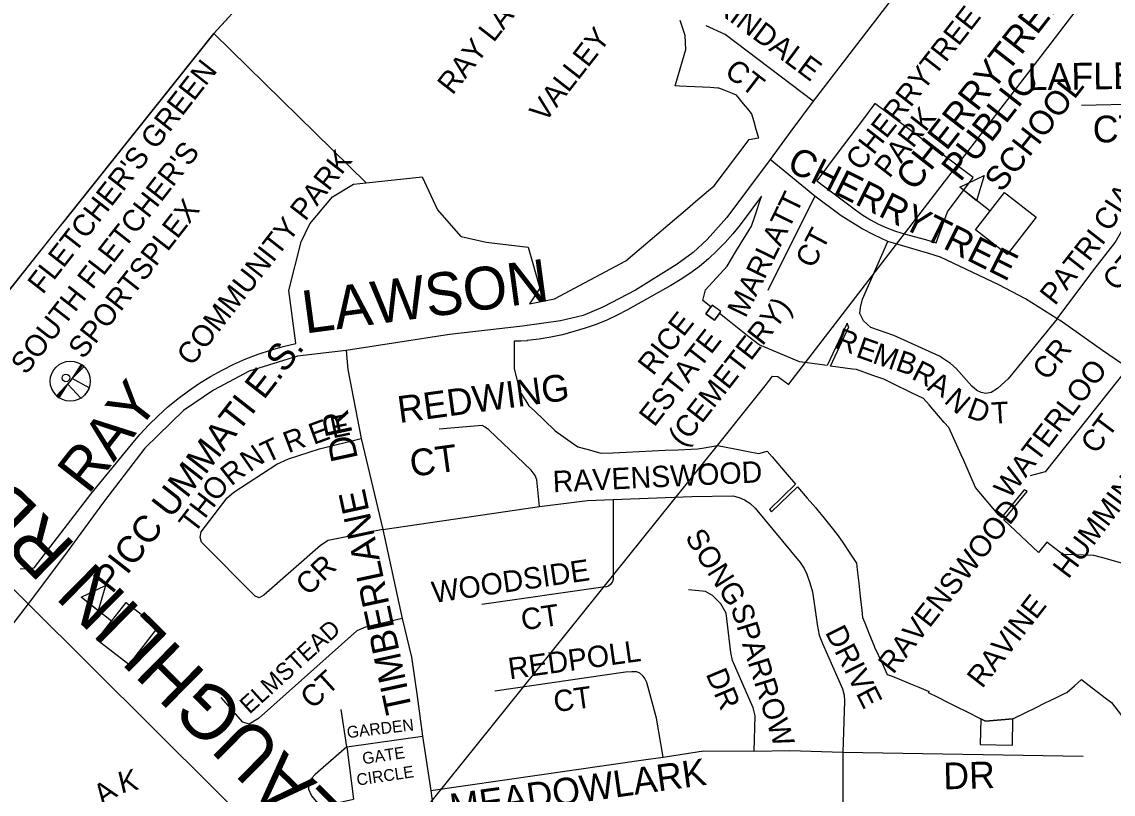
# Model space of a CAD drawing. Extents: x 586326 to 623965, y 4819854 to 4857850.
# Drawn here: x 601899 to 602920, y 4833716 to 4834438 of the extents above; entities that cross this region are included whole.
import ezdxf

# ---------------------------------------------------------------- set-up
doc = ezdxf.new("R2010")
doc.units = 0
for name, color, linetype in [('Cemeteries', 7, 'Continuous'), ('Lots_Concessions', 7, 'Continuous'), ('Major Rds and Hwys', 7, 'Continuous'), ('Major Rds Lbls', 7, 'Continuous'), ('Minor Rd Lbls', 7, 'Continuous'), ('Minor Rds', 7, 'Continuous'), ('Park Lbls', 7, 'Continuous'), ('Park Outlines', 7, 'Continuous'), ('Private Rd Lbls', 7, 'Continuous'), ('Private Rds', 7, 'Continuous'), ('Proposed Secondary Rds', 7, 'Continuous'), ('Rec Lbls', 7, 'Continuous'), ('Rec Syms', 7, 'Continuous'), ('School Syms_Lbls', 7, 'Continuous'), ('Secondary Rds Lbls', 7, 'Continuous')]:
    doc.layers.add(name, color=color, linetype=linetype)

msp = doc.modelspace()

# ---------------------------------------------------------------- linework, layer by layer
at = {"layer": 'Cemeteries'}
for p, q in [((602545.2, 4834173.4), (602539.2, 4834165.3)), ((602553.3, 4834167.3), (602545.2, 4834173.4)), ((602547.2, 4834159.3), (602553.3, 4834167.3)), ((602539.2, 4834165.3), (602547.2, 4834159.3))]:
    msp.add_line(p, q, dxfattribs=at)
at = {"layer": 'Lots_Concessions'}
for p, q in [((602889.1, 4834454.3), (602861.8, 4834418.4)), ((602078.9, 4834427.3), (602095.7, 4834445.7)), ((601766, 4834035), (602078.9, 4834427.3)), ((602861.8, 4834418.4), (602616.3, 4834099.4)), ((602595.9, 4834099.5), (602601.5, 4834106.8)), ((602601.5, 4834106.8), (602606.5, 4834106.4)), ((602606.5, 4834106.4), (602616.6, 4834099.2)), ((602591, 4834093.2), (602595.9, 4834099.5)), ((602582.3, 4834082.2), (602589.7, 4834091.6)), ((602589.7, 4834091.6), (602591, 4834093.2)), ((602549.9, 4834042.1), (602582.3, 4834082.2)), ((602221.8, 4833633.8), (602550.1, 4834042))]:
    msp.add_line(p, q, dxfattribs=at)
at = {"layer": 'Major Rds and Hwys'}
for points in [[(601905.2, 4833893.9), (601764.8, 4834033.5), (601764.3, 4834034), (601580.5, 4834216.9)], [(602257, 4833544.2), (601905.2, 4833893.9)]]:
    msp.add_lwpolyline(points, dxfattribs=at)
at = {"layer": 'Minor Rds'}
for points in [[(602639.6, 4834364.2), (602557.3, 4834426.5), (602539.4, 4834434.5)], [(603031, 4834418.8), (602995.4, 4834356.9), (602992.1, 4834352.6), (602988.8, 4834350.3), (602985.7, 4834350.1), (602981.8, 4834351.8), (602977.5, 4834353.5), (602960.2, 4834359.4), (602945.7, 4834361.3), (602890.4, 4834359.9)], [(602641.1, 4834275.3), (602599.2, 4834309.5)], [(602867.7, 4834160.5), (602901.2, 4834205.1), (602922, 4834231.8), (602951, 4834282.3)], [(602641.1, 4834275.3), (602597.2, 4834186.9)], [(602709.3, 4834232.9), (602696.1, 4834239), (602685.4, 4834244.6), (602665.8, 4834256.9), (602641.1, 4834275.3)], [(602867.7, 4834160.5), (602821.9, 4834104.3), (602811.8, 4834095.3), (602806, 4834091.7), (602801.1, 4834090.7), (602796.6, 4834091.5), (602792.6, 4834093.4), (602788, 4834097.4), (602773.4, 4834113.9), (602768, 4834118.6), (602757.6, 4834125.7), (602714.9, 4834145), (602693.5, 4834152.3), (602686.6, 4834158.7), (602683.3, 4834165.5), (602683.7, 4834171.1), (602685.5, 4834178.9), (602709.3, 4834232.9)], [(602867.7, 4834160.5), (602838.2, 4834179.1), (602813.3, 4834192.2), (602758.6, 4834218.1), (602747.8, 4834221.7), (602709.3, 4834232.9)], [(602933.7, 4834114.8), (602910.2, 4834131), (602870.4, 4834158.9), (602867.7, 4834160.5)], [(602933.7, 4834114.8), (602856.4, 4834017.4), (602842.6, 4834013.6)], [(602383.5, 4833984.9), (602381.2, 4834009.8), (602379.4, 4834014.1), (602375.7, 4834018.8), (602336.1, 4834056.6), (602332.8, 4834059.2), (602329.8, 4834060.6), (602289.8, 4834057.3)], [(602237, 4833963.5), (602186, 4833953.1), (602178.8, 4833948.6), (602125.9, 4833902.1), (602121.4, 4833899.4), (602117.5, 4833901), (602067.3, 4833951.7), (602066.2, 4833956.3), (602067, 4833961.4), (602091.4, 4833993.1), (602097.8, 4833998.5), (602137.8, 4834024.4), (602148.9, 4834029.4), (602177.8, 4834038.8), (602216.7, 4834048.7)], [(602452.4, 4833991.5), (602526, 4833994.2), (602564.3, 4833994.8), (602570.3, 4833993.3), (602575.4, 4833991.2), (602580.4, 4833988.2), (602585.2, 4833983.3), (602627.5, 4833932.5), (602631, 4833926.9), (602633.6, 4833921.6), (602636.4, 4833913.5), (602638.8, 4833905.2), (602642.4, 4833881.4), (602643.3, 4833874.5), (602645.2, 4833864.7), (602648.1, 4833856.9), (602667, 4833814.5), (602668.6, 4833808.5), (602668.8, 4833802.9), (602667.3, 4833755.3)], [(602237, 4833963.5), (602383.5, 4833984.9)], [(602452.4, 4833991.5), (602452.4, 4833916.8), (602451.9, 4833914.7), (602450.4, 4833912.2), (602448.2, 4833910.5), (602445.9, 4833909.8), (602442.9, 4833909.4), (602329.6, 4833893.3)], [(602383.5, 4833984.9), (602428.6, 4833990.5), (602452.4, 4833991.5)], [(602584.3, 4833756.1), (602585.3, 4833789.1), (602583.3, 4833796.6), (602564, 4833840.9), (602562.6, 4833848.5), (602558.1, 4833885.1), (602553, 4833893.8), (602545.4, 4833901.7), (602538.8, 4833905.4), (602522.8, 4833906.9)], [(602255, 4833880.1), (602220.8, 4833872.2), (602212.8, 4833868.7), (602120.8, 4833786.5), (602111.9, 4833781.4), (602106, 4833783.3), (602085.9, 4833806.2)], [(602499.2, 4833750.4), (602492.9, 4833787), (602484, 4833820.2), (602481.9, 4833824.6), (602480.3, 4833826.7), (602477.5, 4833829.1), (602474.7, 4833830.2), (602470, 4833830.2), (602463.9, 4833829.9), (602341.7, 4833812.2)], [(602281.8, 4833719.4), (602480.8, 4833747.9), (602499.2, 4833750.4)], [(602499.2, 4833750.4), (602537, 4833756.5), (602584.3, 4833756.1)], [(602584.3, 4833756.1), (602617.6, 4833756.6), (602667.3, 4833755.3)], [(602667.3, 4833755.3), (602667.2, 4833662.5), (602674.2, 4833641.4), (602705.1, 4833598.4)], [(602667.3, 4833755.3), (602892.1, 4833751.3)]]:
    msp.add_lwpolyline(points, dxfattribs=at)
at = {"layer": 'Park Outlines'}
for points in [[(602093.3, 4834443), (602078.9, 4834427.3), (602221.5, 4834287.6), (602273.9, 4834293.2), (602288.3, 4834262.6), (602309.6, 4834237.7), (602310.4, 4834237.6), (602333.8, 4834232.1), (602372.9, 4834227.6), (602383.9, 4834189.3), (602374.2, 4834174.4), (602397.7, 4834179.1), (602464.2, 4834214.8), (602509.7, 4834253.3), (602521.9, 4834263.6), (602529.5, 4834270.1), (602541.7, 4834280.5), (602546.9, 4834284.8), (602579.7, 4834328.2), (602588.5, 4834329.7), (602588.6, 4834329.7), (602588.4, 4834330.4), (602586.3, 4834337.6), (602584.2, 4834344.8), (602582.1, 4834351.9), (602581.9, 4834352.7), (602578.4, 4834356.9), (602574.4, 4834361.7), (602570.5, 4834366.4), (602567.7, 4834369.7), (602564.1, 4834371.2), (602556.3, 4834374.3), (602551.3, 4834376.3), (602550.4, 4834376.4), (602543.1, 4834376.8), (602535.9, 4834377.1), (602528.8, 4834377.5), (602521.4, 4834377.9), (602514.4, 4834378.2), (602510.5, 4834378.4), (602520.5, 4834412.4), (602519.7, 4834425.5), (602515, 4834439.5)], [(601897.8, 4833926.7), (601911, 4833927.6), (601963.9, 4833996.6), (602002.1, 4834042.8), (602009.9, 4834052.2), (602018.2, 4834061.3), (602026.9, 4834069.9), (602036, 4834078.2), (602045.5, 4834086), (602055.3, 4834093.3), (602065.5, 4834100.2), (602075.9, 4834106.7), (602086.7, 4834112.6), (602097.7, 4834118.1), (602108.9, 4834123), (602120.4, 4834127.4), (602132, 4834131.2), (602143.9, 4834134.6), (602155.8, 4834137.3), (602155.8, 4834137.6), (602149.1, 4834187.1), (602160.7, 4834232.6), (602168.9, 4834249.2), (602190, 4834274.6), (602209.6, 4834286.5), (602221.5, 4834287.6), (602078.9, 4834427.3), (602002.6, 4834331.8), (601938.7, 4834251.6), (601932.6, 4834244), (601846, 4834135.3)], [(602931.3, 4833931.1), (602910.5, 4833936.8), (602901.9, 4833939.2), (602873.1, 4833940.2), (602857.9, 4833951.6), (602850.3, 4833941.9), (602817.8, 4833972.5), (602839.5, 4833999.1), (602838.2, 4833999.8), (602836.9, 4834000.6), (602815.7, 4833974.6), (602812.8, 4833977.3), (602791.2, 4834002.7), (602780.3, 4834027.9), (602777.9, 4834033.4), (602773.9, 4834042.2), (602766.3, 4834058.8), (602762.1, 4834063.6), (602747.9, 4834079.9), (602742.7, 4834085.9), (602731.4, 4834091.4), (602713.6, 4834100), (602705.5, 4834104), (602695.3, 4834107.6), (602680.1, 4834113), (602676.2, 4834113.5), (602655.6, 4834116.3), (602672.8, 4834152.9), (602671.9, 4834154.6), (602671.2, 4834156.5), (602652.5, 4834116.8), (602626.8, 4834120.3), (602588.9, 4834136.3), (602579.8, 4834143.4), (602556.3, 4834161.9), (602551.8, 4834165.4), (602551.8, 4834165.4), (602547.2, 4834159.3), (602539.2, 4834165.3), (602543.9, 4834171.6), (602536.4, 4834177.5), (602538.8, 4834187.5), (602559.1, 4834209.9), (602567.3, 4834223.5), (602576.9, 4834239.1), (602581.7, 4834247.1), (602584.8, 4834256.1), (602591, 4834274.2), (602591.3, 4834275.1), (602571.3, 4834248.5), (602564.4, 4834240), (602557.2, 4834231.8), (602549.5, 4834224), (602541.5, 4834216.6), (602533.1, 4834209.6), (602524.3, 4834203), (602515.2, 4834197), (602506.4, 4834191.8), (602465.9, 4834168.9), (602456.3, 4834163.9), (602446.5, 4834159.3), (602436.5, 4834155.2), (602426.2, 4834151.7), (602415.8, 4834148.6), (602405, 4834145.6), (602394.1, 4834143.2), (602383.1, 4834141.4), (602372, 4834140.1), (602372.2, 4834139.9), (602366, 4834139.6), (602359.8, 4834139.5), (602360, 4834113.8), (602363.7, 4834099.2), (602364.8, 4834095), (602365.6, 4834092), (602370.8, 4834083.7), (602373.7, 4834079.2), (602378.8, 4834074.3), (602387.6, 4834065.9), (602398.3, 4834055.8), (602415.3, 4834043.7), (602419.4, 4834040.8), (602427.8, 4834038.5), (602440.1, 4834035.1), (602441.6, 4834034.7), (602452.3, 4834035.2), (602464.5, 4834035.8), (602476.7, 4834036.3), (602488.9, 4834036.9), (602501.1, 4834037.5), (602513.2, 4834038), (602525.4, 4834038.6), (602531.7, 4834038.9), (602537.6, 4834039.9), (602549.9, 4834042.1), (602566.1, 4834038.9), (602581.8, 4834035.8), (602588.7, 4834034.5), (602596.6, 4834036.6), (602601.2, 4834031.3), (602613.2, 4834017.2), (602623, 4834005.8), (602598.6, 4833982.3), (602600.5, 4833980), (602624.9, 4834003.5), (602634, 4833992.8), (602641.9, 4833983.6), (602642.6, 4833982.8), (602649.7, 4833974.1), (602657.4, 4833964.7), (602662.1, 4833958.9), (602666.5, 4833952.3), (602674.4, 4833940.4), (602680, 4833932), (602680.7, 4833925.8), (602682.1, 4833913.2), (602683.5, 4833900.7), (602684.9, 4833888.1), (602685.7, 4833881), (602687.7, 4833876.1), (602692.3, 4833864.8), (602696.2, 4833855.3), (602697, 4833853.5), (602703.9, 4833838.5), (602708.8, 4833827.9), (602713.3, 4833826.1), (602720.2, 4833823.3), (602730.4, 4833819.1), (602738.2, 4833815.9), (602747.2, 4833812.1), (602747.9, 4833811.8), (602747.2, 4833811), (602756.2, 4833806.5), (602765.1, 4833802), (602774, 4833797.6), (602782.9, 4833793.1), (602796.3, 4833786.4), (602800.7, 4833784.2), (602826.3, 4833786.4), (602838.4, 4833792.3), (602847.5, 4833796.7), (602856.6, 4833801.2), (602865.7, 4833805.6), (602874.7, 4833810), (602876.7, 4833811), (602883.9, 4833817.3), (602890.4, 4833823.1), (602897.5, 4833817.6), (602912.5, 4833806.1), (602918.5, 4833801.5), (602928, 4833789.6)]]:
    msp.add_lwpolyline(points, dxfattribs=at)
for points in [[(602697.3, 4834361.8), (602685.6, 4834346.3), (602673.8, 4834330.7), (602662.1, 4834315.1), (602642.9, 4834289.6), (602679, 4834262.3), (602686, 4834257.4), (602693.2, 4834253), (602700.7, 4834249), (602708.5, 4834245.5), (602716.4, 4834242.5), (602724.5, 4834240.1), (602744.6, 4834234.6), (602754.4, 4834231.7), (602765.1, 4834260.7), (602789.1, 4834292.7)], [(602796.3, 4833786.4), (602795.8, 4833762.2), (602825.8, 4833761.7), (602826.3, 4833786.4), (602800.7, 4833784.2)]]:
    msp.add_lwpolyline(points, close=True, dxfattribs=at)
at = {"layer": 'Private Rds'}
for points in [[(602203.5, 4833760), (602198.2, 4833795.1)], [(602203.5, 4833760), (602274.2, 4833770)], [(602203.5, 4833760), (602173.9, 4833734.4), (602169.6, 4833730), (602167.4, 4833725.8), (602167.5, 4833720.5), (602170.4, 4833714.2), (602174.7, 4833709.1), (602180.1, 4833706.4), (602187.4, 4833706.1), (602209.6, 4833711.3)], [(602203.5, 4833760), (602209.6, 4833711.3)]]:
    msp.add_lwpolyline(points, dxfattribs=at)
at = {"layer": 'Proposed Secondary Rds'}
for points in [[(602750.8, 4834509.2), (602639.6, 4834364.2)], [(602639.6, 4834364.2), (602618.7, 4834335.9), (602599.2, 4834309.5)], [(602599.2, 4834309.5), (602558.8, 4834255.2), (602540.4, 4834234.6), (602527.3, 4834222.5), (602512.4, 4834211.5), (602473.5, 4834187.3), (602442.9, 4834171.4), (602424.4, 4834163.6), (602403.2, 4834158.5), (602367.6, 4834153.6), (602299.5, 4834145.8), (602202.8, 4834130.9)], [(602202.8, 4834130.9), (602157.2, 4834125.5), (602112.1, 4834111.4), (602078.6, 4834093.7), (602050.5, 4834074.8), (602014.6, 4834039.5), (601975.8, 4833989), (601939.4, 4833939), (601905.2, 4833893.9)], [(602202.8, 4834130.9), (602204.2, 4834113), (602216.7, 4834048.7)], [(602216.7, 4834048.7), (602237, 4833963.5)], [(602237, 4833963.5), (602255, 4833880.1)], [(601905.2, 4833893.9), (601881.6, 4833863.1), (601835, 4833797.2)], [(602255, 4833880.1), (602263.9, 4833844.1), (602269, 4833807.4), (602274.2, 4833770)], [(602274.2, 4833770), (602281.8, 4833719.4)], [(602281.8, 4833719.4), (602292.7, 4833636.1), (602296.4, 4833619.3), (602299.6, 4833609), (602305.1, 4833593.4)]]:
    msp.add_lwpolyline(points, dxfattribs=at)
at = {"layer": 'Rec Syms'}
for p, q in [((601956.2, 4834117), (601933.1, 4834087.4)), ((601933.1, 4834087.4), (601942.4, 4834099.3))]:
    msp.add_line(p, q, dxfattribs=at)
msp.add_lwpolyline([(601944.6, 4834102.2), (601931.8, 4834088.5), (601933.1, 4834087.4), (601934.4, 4834086.5), (601942.4, 4834099.3), (601954.7, 4834086.4), (601955.4, 4834086.8), (601956.3, 4834087.5), (601956.8, 4834087.9), (601956.9, 4834088), (601957.2, 4834088.3), (601958, 4834089.1), (601958.7, 4834089.8), (601959.4, 4834090.7), (601959.9, 4834091.4), (601960.5, 4834092.2), (601960.7, 4834092.6), (601961.1, 4834093.2), (601961.5, 4834093.9), (601961.7, 4834094.5), (601962.4, 4834096), (601946.6, 4834104.8), (601957.6, 4834115.8), (601956.2, 4834117), (601954.9, 4834117.8)], close=True, dxfattribs=at)
for centre, radius in [((601944.7, 4834102.2), 18.7), ((601940.7, 4834105.2), 3.5)]:
    msp.add_circle(centre, radius, dxfattribs=at)
at = {"layer": 'School Syms_Lbls'}
for p, q in [((602805, 4834261.3), (602776.6, 4834283.5)), ((601983.4, 4833877.8), (601955, 4833900))]:
    msp.add_line(p, q, dxfattribs=at)
for points in [[(602776.6, 4834283.5), (602799.3, 4834294.5), (602792.4, 4834271)], [(602791.3, 4834243.8), (602818.6, 4834278.7), (602848.2, 4834255.6), (602820.9, 4834220.7)], [(601955, 4833900), (601977.7, 4833911), (601970.8, 4833887.5)], [(601969.7, 4833860.3), (601997, 4833895.2), (602026.6, 4833872.1), (601999.4, 4833837.2)]]:
    msp.add_lwpolyline(points, close=True, dxfattribs=at)

# ---------------------------------------------------------------- texts
at = {"layer": 'Cemeteries'}
for s, p in [('(CEMETERY)', (602518, 4834039.6)), ('RICE', (602489.7, 4834106.5)), ('ESTATE', (602490.8, 4834058.5))]:
    msp.add_text(s, height=20, rotation=52, dxfattribs=at).set_placement(p)
at = {"layer": 'Major Rds Lbls'}
msp.add_text('McLAUGHLIN RD', height=49.998, rotation=135.3993, dxfattribs=at).set_placement((602266.2, 4833637.8))
at = {"layer": 'Minor Rd Lbls'}
for s, height, rotation, p in [('BERKINDALE', 20, 323.3216, (602501.7, 4834483.1)), ('CT', 20, 322.3832, (602555.5, 4834389.3)), ('LAFLEUR', 25, 0.7742, (602840.2, 4834374.3)), ('CT', 25, 0.7742, (602901.1, 4834325.4)), ('CHERRYTREE', 25.32, 333.435, (602613.6, 4834300.1)), ('MARLATT', 20, 63.9247, (602576.2, 4834160.5)), ('CIA', 20, 57.0457, (602916.9, 4834241)), ('CT', 20, 62.2619, (602639.5, 4834206.7)), ('PATRI', 20, 51.9212, (602865.6, 4834172.1)), ('CT', 20, 49.9503, (602923.7, 4834185.3)), ('R', 20, 340.56, (602658.9, 4834133.5)), ('E', 20, 340.56, (602678.5, 4834125.3)), ('M', 20, 340.56, (602694, 4834119.6)), ('CR', 20, 51.891, (602858.6, 4834101.8)), ('B', 20, 340.56, (602715.5, 4834112.8)), ('R', 20, 332.8189, (602730.5, 4834104.8)), ('WATERLOO', 20, 52.7019, (602822.9, 4833991.1)), ('REDWING', 25, 7.7652, (602252.6, 4834063)), ('A', 20, 332.8189, (602745.3, 4834094.3)), ('N', 20, 318.8141, (602761, 4834082.7)), ('D', 20, 340.1249, (602782.2, 4834068.8)), ('T', 20, 3.5114, (602806.7, 4834062.3)), ('HUMMINGBIRD', 19.998, 53.0332, (602878.1, 4833916.4)), ('E', 20, 20.2175, (602172.3, 4834042.4)), ('E', 20, 11.7683, (602190.1, 4834048.6)), ('CT', 20, 52.9938, (602904, 4834033)), ('R', 20, 20.7479, (602148.6, 4834034.6)), ('T', 20, 25.1634, (602128.7, 4834025.2)), ('N', 20, 34.7718, (602112.6, 4834016.6)), ('CT', 25, 7.7652, (602264, 4834012.6)), ('R', 20, 38.029, (602095.2, 4834003.5)), ('RAVENSWOOD', 20, 2.7644, (602396.4, 4833998.2)), ('O', 20, 52.4314, (602081.9, 4833988.4)), ('H', 20, 52.4314, (602070.5, 4833972.6)), ('T', 20, 52.4314, (602060.6, 4833958.6)), ('SONG', 20, 302.3024, (602519.1, 4833956.2)), ('CR', 20, 43.5312, (602167.2, 4833900.6)), ('WOODSIDE', 20, 8.3151, (602284.4, 4833894.6)), ('CT', 20, 8.3151, (602367.8, 4833869)), ('SPARROW', 20, 287.3923, (602562.2, 4833890.5)), ('ELMSTEAD', 16.2, 42.2003, (602112.3, 4833790.1)), ('DRIVE', 20, 296.8122, (602650.3, 4833867.3)), ('REDPOLL', 20, 7.9618, (602355.7, 4833823.2)), ('CT', 20, 42.4831, (602171.2, 4833794.6)), ('DR', 20, 292.7144, (602538.8, 4833828.4)), ('CT', 20, 7.9618, (602398.1, 4833792.4)), ('MEADOWLARK', 25, 8.0207, (602301.6, 4833691.1)), ('K', 20, 13.2568, (601992.2, 4833716.5)), ('DR', 25, 1.5319, (602761.5, 4833720.3)), ('A', 20, 35.305, (601975.4, 4833704.4))]:
    msp.add_text(s, height=height, rotation=rotation, dxfattribs=at).set_placement(p)
at = {"layer": 'Park Lbls'}
for s, height, p in [('RAY LAWSON', 19.99, (602302.2, 4834369.1)), ('CHERRYTREE', 19.99, (602684, 4834297.8)), ('VALLEY', 19.99, (602388.5, 4834343.2)), ("FLETCHER'S GREEN", 19.992, (601919, 4834182.6)), ('PARK', 19.99, (602710.8, 4834291.2)), ('COMMUNITY PARK', 19.992, (602058.4, 4834115.3)), ('RAVENSWOOD', 19.99, (602714.4, 4833827.3)), ('RAVINE', 19.99, (602797.5, 4833814))]:
    msp.add_text(s, height=height, rotation=52, dxfattribs=at).set_placement(p)
at = {"layer": 'Private Rd Lbls'}
for s, rotation, p in [('GARDEN', 6.7321, (602204, 4833768.2)), ('GATE', 8.6452, (602218.7, 4833743.7)), ('CIRCLE', 8.5055, (602213.3, 4833723.8))]:
    msp.add_text(s, height=11, rotation=rotation, dxfattribs=at).set_placement(p)
at = {"layer": 'Rec Lbls'}
for s, p in [("SOUTH FLETCHER'S", (601903.3, 4834107.3)), ('      SPORTSPLEX', (601929.5, 4834086.8))]:
    msp.add_text(s, height=20, rotation=52, dxfattribs=at).set_placement(p)
at = {"layer": 'School Syms_Lbls'}
for s, height, p in [('CHERRYTREE', 25, (602734.4, 4834278.9)), ('PUBLIC', 25, (602777.2, 4834287.8)), ('SCHOOL', 22.5, (602815.7, 4834278)), ('PICC UMMATI E.S.', 25, (601983.9, 4833902.5))]:
    msp.add_text(s, height=height, rotation=52, dxfattribs=at).set_placement(p)
at = {"layer": 'Secondary Rds Lbls'}
for s, height, rotation, p in [('LAWSON', 40, 7.6137, (602164.2, 4834146.6)), ('RAY', 40, 52, (601961.5, 4833995.3)), ('TIMBERLANE   DR', 25.002, 102.1546, (602264.8, 4833793.8))]:
    msp.add_text(s, height=height, rotation=rotation, dxfattribs=at).set_placement(p)

doc.saveas('drawing.dxf')
